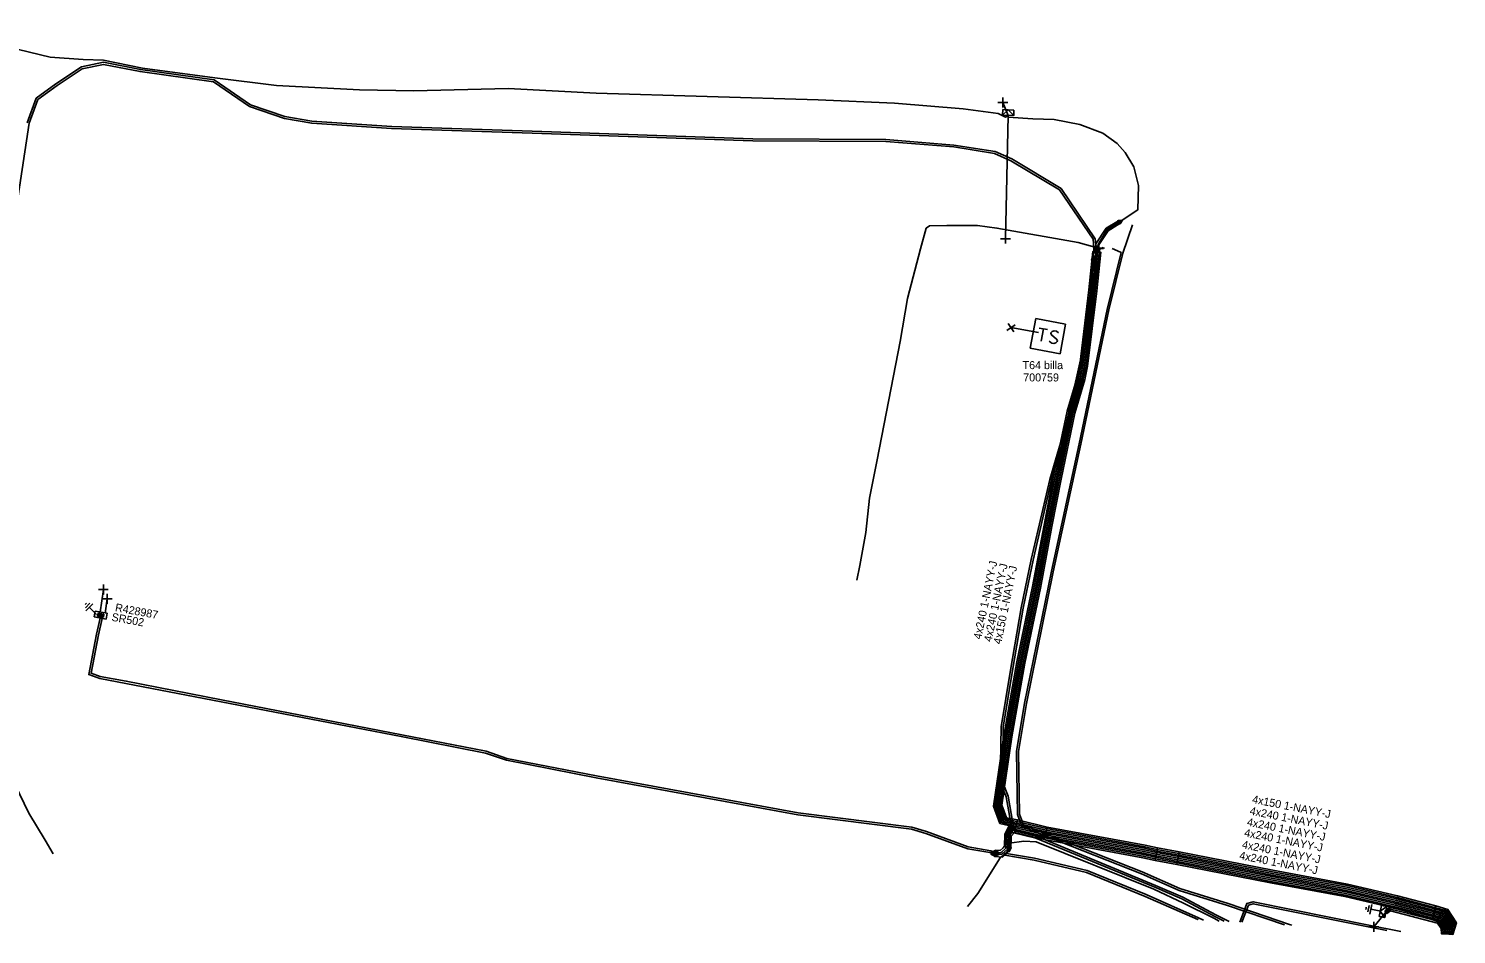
# Model space of a CAD drawing. Extents: x -540466 to -537383, y -1184038 to -1179972.
# Drawn here: x -537561.4 to -537382.9, y -1181001.6 to -1180888.3 of the extents above; entities that cross this region are included whole.
import ezdxf

# ---------------------------------------------------------------- set-up
doc = ezdxf.new("R2010")
doc.units = 0
for name, color, linetype in [('Vrstva 1', 7, 'Continuous'), ('Vrstva 14', 7, 'Continuous'), ('Vrstva 15', 7, 'Continuous'), ('Vrstva 19', 7, 'Continuous'), ('Vrstva 20', 7, 'Continuous'), ('Vrstva 25', 7, 'Continuous'), ('Vrstva 26', 7, 'Continuous'), ('Vrstva 27', 7, 'Continuous'), ('Vrstva 28', 7, 'Continuous'), ('Vrstva 29', 7, 'Continuous'), ('Vrstva 30', 7, 'Continuous'), ('Vrstva 31', 7, 'Continuous'), ('Vrstva 34', 7, 'Continuous'), ('Vrstva 4', 7, 'Continuous'), ('Vrstva 5', 7, 'Continuous'), ('Vrstva 59', 7, 'Continuous'), ('Vrstva 6', 7, 'Continuous'), ('Vrstva 8', 7, 'Continuous'), ('Vrstva 9', 7, 'Continuous')]:
    doc.layers.add(name, color=color, linetype=linetype)

# ---------------------------------------------------------------- blocks, each defined once
blk = doc.blocks.new('NN870')
at = {"layer": 'Vrstva 4'}
for points in [[(0, -0.25), (0.5, 0), (0, 0.25), (-0.5, 0), (0, -0.25)], [(0.37, 0), (0, 0.19), (-0.36, 0), (0, -0.19), (0.37, 0)], [(0.24, 0), (0, 0.12), (-0.25, 0), (0, -0.12), (0.24, 0)], [(0.12, 0), (0, 0.06), (-0.13, 0), (0, -0.06), (0.12, 0)]]:
    blk.add_lwpolyline(points, dxfattribs=at)
blk = doc.blocks.new('NN800')
at = {"layer": 'Vrstva 1'}
for points in [[(-0.44, 0.44), (0.44, -0.44)], [(-0.44, -0.44), (0.44, 0.44)]]:
    blk.add_lwpolyline(points, dxfattribs=at)
blk = doc.blocks.new('NN620')
at = {"layer": 'Vrstva 8'}
for points in [[(0.75, 0), (-0.75, 0)], [(-0.75, 0), (-0.75, -0.75)], [(0.75, -0.75), (0.75, 0)], [(-0.75, -0.75), (0.75, -0.75)], [(0.37, -0.18), (-0.38, -0.18)], [(-0.38, -0.18), (-0.38, -0.56)], [(-0.38, -0.56), (0.37, -0.56)], [(0.32, -0.23), (-0.33, -0.23)], [(-0.33, -0.23), (-0.33, -0.51)], [(-0.33, -0.51), (0.32, -0.51)], [(0.27, -0.27), (-0.28, -0.27)], [(-0.28, -0.27), (-0.28, -0.46)], [(-0.28, -0.46), (0.27, -0.46)], [(0.23, -0.32), (-0.23, -0.32)], [(-0.23, -0.32), (-0.23, -0.42)], [(-0.23, -0.42), (0.23, -0.42)], [(-0.19, -0.37), (0.19, -0.37)], [(0.23, -0.42), (0.23, -0.32)], [(0.27, -0.46), (0.27, -0.27)], [(0.32, -0.51), (0.32, -0.23)], [(0.37, -0.56), (0.37, -0.18)]]:
    blk.add_lwpolyline(points, dxfattribs=at)
blk = doc.blocks.new('NN630')
at = {"layer": 'Vrstva 9'}
for points in [[(0, -0.7), (-0.7, 0)], [(-0.7, -0.7), (-0.7, 0), (0.7, 0), (0.7, -0.7)], [(-0.7, -0.7), (0.7, -0.7)], [(0, -0.7), (0.7, 0)]]:
    blk.add_lwpolyline(points, dxfattribs=at)
blk = doc.blocks.new('NN810')
at = {"layer": 'Vrstva 14'}
for points in [[(0, -0.64), (0, -1.89)], [(0.63, -1.89), (-0.62, -1.89)], [(0.39, -2.2), (-0.4, -2.2)], [(0, -2.52), (-0.12, -2.52)], [(0.14, -2.52), (0, -2.52)]]:
    blk.add_lwpolyline(points, dxfattribs=at)
blk = doc.blocks.new('NN640')
at = {"layer": 'Vrstva 6'}
for points in [[(-1.89, 1.89), (1.89, 1.89)], [(-1.89, -1.89), (-1.89, 1.89)], [(1.89, 1.89), (1.89, -1.89)], [(-1.26, 0.79), (-0.22, 0.79)], [(-0.73, 0.79), (-0.73, -0.79)], [(1.2, 0.66), (0.94, 0.79), (0.66, 0.79), (0.41, 0.66), (0.28, 0.47), (0.28, 0.41), (0.41, 0.22), (1.13, -0.16), (1.26, -0.32), (1.26, -0.47), (1.13, -0.66), (0.91, -0.79), (0.63, -0.79), (0.5, -0.73), (0.28, -0.6)], [(1.89, -1.89), (-1.89, -1.89)]]:
    blk.add_lwpolyline(points, dxfattribs=at)

msp = doc.modelspace()

# ---------------------------------------------------------------- linework, layer by layer
at = {"layer": 'Vrstva 20'}
for points in [[(-537425.16, -1180912.37), (-537424.96, -1180912.71), (-537426.42, -1180913.6), (-537427.58, -1180915.37), (-537427.6, -1180915.57), (-537427.64, -1180916.26), (-537428.04, -1180916.22), (-537427.98, -1180915.23), (-537426.7, -1180913.3)], [(-537437.98, -1180988.16), (-537439.96, -1180987.71), (-537440.75, -1180985.54), (-537439.47, -1180976.74), (-537437.84, -1180967.51), (-537435.88, -1180958.08), (-537434.45, -1180950.4), (-537433.3, -1180944.47), (-537431.57, -1180936.18), (-537430.32, -1180931.95), (-537429.98, -1180930.37), (-537428.84, -1180921.01), (-537428.34, -1180916.19), (-537427.34, -1180916.29), (-537427.84, -1180921.13), (-537429, -1180930.53), (-537429.35, -1180932.19), (-537430.59, -1180936.42), (-537432.32, -1180944.67), (-537433.47, -1180950.58), (-537434.9, -1180958.28), (-537436.86, -1180967.69), (-537438.49, -1180976.9), (-537439.73, -1180985.44), (-537439.16, -1180986.99), (-537437.77, -1180987.28)], [(-537438.8, -1180987.97), (-537437.98, -1180988.16), (-537438.14, -1180988.84), (-537438.54, -1180989.31), (-537438.61, -1180990.89), (-537438.98, -1180991.32), (-537439.65, -1180991.91), (-537440.6, -1180991.86), (-537440.56, -1180991.06), (-537439.93, -1180991.09), (-537439.56, -1180990.76), (-537439.39, -1180990.57), (-537439.34, -1180989.11)], [(-537437.77, -1180987.28), (-537434.07, -1180988.16), (-537434.43, -1180989.72), (-537438.14, -1180988.84)], [(-537434.07, -1180988.16), (-537421.8, -1180990.43), (-537420.27, -1180990.77), (-537420.56, -1180992.34), (-537422.12, -1180991.99), (-537434.43, -1180989.72)], [(-537420.27, -1180990.77), (-537417.55, -1180991.27), (-537417.84, -1180992.84), (-537420.56, -1180992.34)], [(-537385.89, -1180999.54), (-537390.64, -1180998.32), (-537396.85, -1180996.86), (-537406.14, -1180995.15), (-537417.84, -1180992.84), (-537417.55, -1180991.27), (-537405.84, -1180993.57), (-537396.53, -1180995.3), (-537390.26, -1180996.76), (-537385.49, -1180998)], [(-537391.84, -1180998.64), (-537391.22, -1180998.2), (-537390.02, -1180998.49), (-537385, -1180999.83), (-537384.41, -1181000.73), (-537384.37, -1181001.53), (-537384.78, -1181001.51), (-537384.81, -1181000.86), (-537385.26, -1181000.17), (-537391.14, -1180998.63), (-537391.62, -1180998.97)], [(-537384.37, -1181001.53), (-537384.41, -1181000.73), (-537384.99, -1180999.82), (-537385.89, -1180999.54), (-537385.49, -1180998), (-537383.96, -1180998.46), (-537382.9, -1181000.12), (-537383.34, -1181001.59)]]:
    msp.add_lwpolyline(points, close=True, dxfattribs=at)
at = {"layer": 'Vrstva 5'}
for points in [[(-537573.51, -1180888.33), (-537558.66, -1180891.92), (-537554.54, -1180892.21), (-537552.03, -1180892.3), (-537547.12, -1180893.27), (-537538.09, -1180894.5), (-537530.39, -1180895.45), (-537520, -1180895.99), (-537513.22, -1180896.11), (-537501.42, -1180895.83), (-537490.43, -1180896.41), (-537462.67, -1180897.23), (-537453.16, -1180897.66), (-537444.57, -1180898.35), (-537440.19, -1180898.93), (-537439.26, -1180899.39), (-537438.94, -1180899.19)], [(-537563.05, -1180911.74), (-537561.3, -1180900.17), (-537560.21, -1180897.21), (-537557.81, -1180895.46), (-537554.66, -1180893.35), (-537552.03, -1180892.81), (-537547.44, -1180893.71), (-537538.28, -1180894.98), (-537533.75, -1180898.09), (-537529.39, -1180899.58), (-537525.97, -1180900.16), (-537516, -1180900.82), (-537498.43, -1180901.43), (-537470.85, -1180902.35), (-537454.24, -1180902.47), (-537445.74, -1180903.13), (-537440.64, -1180903.95), (-537438.59, -1180904.85), (-537432.5, -1180908.5), (-537428.31, -1180914.68), (-537428.22, -1180915.76), (-537428.25, -1180917.24)], [(-537561.54, -1180900.11), (-537560.41, -1180897.05), (-537557.95, -1180895.26), (-537554.76, -1180893.11), (-537552.03, -1180892.55), (-537547.4, -1180893.47), (-537538.18, -1180894.74), (-537533.63, -1180897.87), (-537529.33, -1180899.34), (-537525.95, -1180899.92), (-537515.98, -1180900.57), (-537498.43, -1180901.18), (-537470.85, -1180902.1), (-537454.23, -1180902.22), (-537445.71, -1180902.89), (-537440.57, -1180903.71), (-537438.47, -1180904.63), (-537432.32, -1180908.32), (-537428.05, -1180914.6), (-537427.9, -1180916)], [(-537438.94, -1180899.19), (-537438.94, -1180899.41), (-537435.86, -1180899.61), (-537433.2, -1180899.72), (-537429.99, -1180900.34), (-537427.1, -1180901.39), (-537425.3, -1180902.72), (-537424.31, -1180903.84), (-537423.23, -1180905.63), (-537422.65, -1180907.95), (-537422.74, -1180911.01), (-537425.06, -1180912.54)], [(-537425.06, -1180912.54), (-537426.56, -1180913.44), (-537427.68, -1180915.33), (-537428.24, -1180921.08), (-537429.39, -1180930.47), (-537429.74, -1180932.09), (-537430.98, -1180936.32), (-537432.71, -1180944.59), (-537433.86, -1180950.51), (-537435.29, -1180958.2), (-537437.25, -1180967.62), (-537438.88, -1180976.84), (-537440.14, -1180985.48), (-537439.48, -1180987.28), (-537438.26, -1180987.58), (-537434.17, -1180988.55), (-537421.88, -1180990.82), (-537420.37, -1180991.16), (-537417.61, -1180991.67), (-537405.92, -1180993.97), (-537396.61, -1180995.69), (-537390.35, -1180997.15), (-537385.58, -1180998.39), (-537384.22, -1180998.8), (-537383.23, -1181000.35), (-537383.19, -1181001.08)], [(-537383.37, -1181001.59), (-537383.42, -1181000.42), (-537384.35, -1180998.97), (-537385.64, -1180998.58), (-537390.4, -1180997.35), (-537396.65, -1180995.88), (-537405.95, -1180994.16), (-537417.65, -1180991.86), (-537420.41, -1180991.35), (-537421.92, -1180991.01), (-537434.21, -1180988.74), (-537438.3, -1180987.78), (-537439.64, -1180987.42), (-537440.34, -1180985.5), (-537439.08, -1180976.8), (-537437.45, -1180967.58), (-537435.49, -1180958.16), (-537434.06, -1180950.47), (-537432.91, -1180944.55), (-537431.18, -1180936.28), (-537429.94, -1180932.04), (-537429.59, -1180930.43), (-537428.44, -1180921.06), (-537427.94, -1180916.23), (-537427.9, -1180916)], [(-537383.57, -1181001.58), (-537383.62, -1181000.48), (-537384.48, -1180999.14), (-537385.69, -1180998.77), (-537390.45, -1180997.54), (-537396.69, -1180996.08), (-537405.99, -1180994.36), (-537417.69, -1180992.06), (-537420.45, -1180991.55), (-537421.96, -1180991.21), (-537434.25, -1180988.94), (-537438.35, -1180987.97), (-537439.8, -1180987.56), (-537440.55, -1180985.52), (-537439.28, -1180976.77), (-537437.65, -1180967.54), (-537435.68, -1180958.12), (-537434.26, -1180950.43), (-537433.1, -1180944.51), (-537431.37, -1180936.23), (-537430.13, -1180932), (-537429.79, -1180930.4), (-537428.64, -1180921.04), (-537428.25, -1180917.24)], [(-537440.58, -1180991.56), (-537441.24, -1180991.36), (-537443.98, -1180990.89), (-537449.21, -1180988.96), (-537451.03, -1180988.41), (-537465.24, -1180986.62), (-537490.42, -1180982), (-537501.64, -1180979.82), (-537504.26, -1180978.91), (-537514.82, -1180976.86), (-537537.32, -1180972.5), (-537549.23, -1180970.22), (-537552.48, -1180969.6), (-537553.86, -1180969.1), (-537552.88, -1180964.04), (-537552.44, -1180962.05)], [(-537440.57, -1180991.36), (-537441.11, -1180991.13), (-537443.92, -1180990.65), (-537449.14, -1180988.72), (-537450.96, -1180988.17), (-537465.2, -1180986.38), (-537490.37, -1180981.76), (-537501.58, -1180979.58), (-537504.2, -1180978.67), (-537514.74, -1180976.62), (-537537.26, -1180972.24), (-537549.17, -1180969.91), (-537552.41, -1180969.36), (-537553.57, -1180968.94), (-537552.64, -1180964.11), (-537552.19, -1180962.1)], [(-537566.57, -1180976.46), (-537566.07, -1180976.22), (-537563.21, -1180982.57), (-537563.47, -1180982.72), (-537563.1, -1180982.82), (-537561.35, -1180986.43), (-537559.29, -1180989.82), (-537558.31, -1180991.52)], [(-537440.57, -1180991.36), (-537439.83, -1180991.4), (-537439.21, -1180990.82), (-537439.14, -1180989.16), (-537438.64, -1180988.11), (-537434.29, -1180989.14), (-537422, -1180991.41), (-537420.49, -1180991.75), (-537417.73, -1180992.26), (-537406.03, -1180994.56), (-537396.73, -1180996.28), (-537390.5, -1180997.73), (-537385.74, -1180998.96), (-537384.61, -1180999.31), (-537383.82, -1181000.54), (-537383.77, -1181001.56)], [(-537440.58, -1180991.56), (-537439.75, -1180991.6), (-537439.02, -1180990.91), (-537438.94, -1180989.21), (-537438.53, -1180988.34), (-537434.33, -1180989.33), (-537422.04, -1180991.6), (-537420.53, -1180991.94), (-537417.77, -1180992.45), (-537406.07, -1180994.75), (-537396.77, -1180996.47), (-537390.55, -1180997.93), (-537385.8, -1180999.16), (-537384.74, -1180999.48), (-537384.01, -1181000.61), (-537383.97, -1181001.55)], [(-537438.8, -1180990.74), (-537438.74, -1180989.26), (-537438.41, -1180988.57), (-537434.37, -1180989.53), (-537422.08, -1180991.8), (-537420.57, -1180992.14), (-537417.8, -1180992.65), (-537406.1, -1180994.95), (-537396.81, -1180996.67), (-537390.59, -1180998.12), (-537385.85, -1180999.35), (-537384.87, -1180999.65), (-537384.21, -1181000.67), (-537384.17, -1181001.54)], [(-537444.01, -1180998.1), (-537442.74, -1180996.47), (-537439.95, -1180991.99), (-537439.06, -1180991.2), (-537438.8, -1180990.74)], [(-537384.58, -1181001.52), (-537384.62, -1181000.8), (-537385.13, -1181000), (-537385.96, -1180999.74), (-537390.07, -1180998.68), (-537391.18, -1180998.42), (-537391.73, -1180998.8)]]:
    msp.add_lwpolyline(points, dxfattribs=at)
at = {"layer": 'Vrstva 59'}
for points in [[(-537438.94, -1180899.19), (-537439.6, -1180897.56)], [(-537438.94, -1180899.19), (-537439.25, -1180914.6)], [(-537435.15, -1180926.35), (-537438.58, -1180925.72)], [(-537552.41, -1180961.3), (-537552.03, -1180958.48)], [(-537551.82, -1180961.42), (-537551.55, -1180959.63)], [(-537391.73, -1180998.8), (-537393.24, -1181000.65)]]:
    msp.add_lwpolyline(points, dxfattribs=at)
at = {"layer": 'Vrstva 9'}
for points in [[(-537427.08, -1180915.67), (-537427.22, -1180915.78), (-537428.09, -1180915.65), (-537430.2, -1180915.09), (-537440.33, -1180913.28), (-537442.76, -1180912.95), (-537446.61, -1180912.96), (-537448.77, -1180913), (-537449.2, -1180913.3), (-537449.9, -1180915.86), (-537451.52, -1180922.08), (-537452.45, -1180927.44), (-537455.32, -1180942.26), (-537456.27, -1180947.03), (-537456.71, -1180951.34), (-537457.49, -1180955.45), (-537457.86, -1180957.28)], [(-537423.38, -1180912.89), (-537424.58, -1180916.41), (-537426.33, -1180923.5), (-537429.83, -1180940.29), (-537433.29, -1180956.25), (-537436.66, -1180972.7), (-537437.64, -1180978.72), (-537437.52, -1180986.55), (-537437.01, -1180987.89), (-537435.38, -1180988.57), (-537422.18, -1180993.78), (-537417.46, -1180995.84), (-537411.44, -1180997.71), (-537403.76, -1181000.33), (-537403.49, -1181000.43)], [(-537426.92, -1180915.72), (-537427.02, -1180915.81), (-537427.34, -1180915.83), (-537427.51, -1180915.97), (-537428.04, -1180921.1), (-537429.19, -1180930.5), (-537429.55, -1180932.14), (-537430.79, -1180936.37), (-537432.52, -1180944.63), (-537433.67, -1180950.55), (-537435.1, -1180958.24), (-537437.06, -1180967.66), (-537438.68, -1180976.87), (-537439.93, -1180985.46), (-537439.32, -1180987.14), (-537438.21, -1180987.39), (-537434.13, -1180988.35), (-537421.84, -1180990.62), (-537420.33, -1180990.96), (-537417.58, -1180991.47), (-537405.88, -1180993.77), (-537396.57, -1180995.49), (-537390.31, -1180996.96), (-537384.09, -1180998.63), (-537383.03, -1181000.29), (-537383.02, -1181000.51)], [(-537425.95, -1180915.82), (-537425.63, -1180915.95), (-537424.82, -1180916.33), (-537426.57, -1180923.44), (-537430.07, -1180940.23), (-537433.53, -1180956.19), (-537436.9, -1180972.66), (-537437.89, -1180978.7), (-537437.77, -1180986.59), (-537437.21, -1180988.07), (-537435.48, -1180988.81), (-537422.28, -1180994.02), (-537417.54, -1180996.08), (-537411.52, -1180997.95), (-537404.4, -1181000.38)], [(-537428.39, -1180917.45), (-537428.46, -1180920.17), (-537429.16, -1180926.4), (-537431.67, -1180937.76), (-537433.74, -1180944.71), (-537436.06, -1180954.72), (-537437.29, -1180960.74), (-537438.64, -1180968.54), (-537439.81, -1180975.65), (-537439.92, -1180982.53), (-537439.17, -1180984.38), (-537438.4, -1180988.85), (-537435.48, -1180989.55), (-537420.62, -1180995.69), (-537417.23, -1180997.14), (-537413.1, -1180999.34), (-537411.93, -1180999.94)], [(-537428.14, -1180917.48), (-537428.21, -1180920.19), (-537428.92, -1180926.44), (-537431.43, -1180937.82), (-537433.5, -1180944.77), (-537435.82, -1180954.78), (-537437.05, -1180960.78), (-537438.4, -1180968.58), (-537439.56, -1180975.67), (-537439.66, -1180982.49), (-537438.93, -1180984.31), (-537438.18, -1180988.65), (-537435.4, -1180989.31), (-537420.52, -1180995.46), (-537417.12, -1180996.91), (-537412.98, -1180999.12), (-537411.32, -1180999.98)], [(-537438.77, -1180990.19), (-537436.97, -1180989.91), (-537435.43, -1180990.01), (-537420.72, -1180995.92), (-537417.02, -1180997.69), (-537413.22, -1180999.56), (-537412.54, -1180999.91)], [(-537414.53, -1180999.79), (-537415.14, -1180999.51), (-537421.7, -1180996.6), (-537429.05, -1180993.6), (-537435.66, -1180992.06), (-537439.63, -1180991.38)], [(-537415.2, -1180999.76), (-537415.24, -1180999.73), (-537421.8, -1180996.83), (-537429.13, -1180993.84), (-537435.7, -1180992.3), (-537439.59, -1180991.64)], [(-537389.84, -1181001.22), (-537393.86, -1181000.41), (-537408.3, -1180997.5), (-537409.09, -1180997.71), (-537409.98, -1181000.06)], [(-537391.62, -1181001.11), (-537393.92, -1181000.65), (-537408.3, -1180997.76), (-537408.91, -1180997.92), (-537409.72, -1181000.07)]]:
    msp.add_lwpolyline(points, dxfattribs=at)

# ---------------------------------------------------------------- block references
at = {"layer": 'Vrstva 15'}
for p, rotation in [((-537552.43, -1180962.03), -135.00000004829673), ((-537391.73, -1180998.8), -101.09150830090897)]:
    msp.add_blockref('NN810', p, dxfattribs=dict(at, rotation=rotation))
at = {"layer": 'Vrstva 19'}
for p, rotation in [((-537425.06, -1180912.54), 32.8163444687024), ((-537428.25, -1180917.24), 84.16390270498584), ((-537427.9, -1180916), 80.25877219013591), ((-537440.57, -1180991.36), -2.8985777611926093), ((-537440.58, -1180991.56), 177.73949717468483), ((-537438.8, -1180990.74), 87.7542583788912)]:
    msp.add_blockref('NN870', p, dxfattribs=dict(at, rotation=rotation))
at = {"layer": 'Vrstva 25', "rotation": -10.652597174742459}
msp.add_blockref('NN640', (-537433.96, -1180926.78), dxfattribs=at)
at = {"layer": 'Vrstva 28', "rotation": 169.63368059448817}
msp.add_blockref('NN620', (-537552.43, -1180962.03), dxfattribs=at)
at = {"layer": 'Vrstva 31'}
for p, rotation in [((-537438.94, -1180899.19), 178.10614449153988), ((-537391.73, -1180998.8), -101.09150830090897)]:
    msp.add_blockref('NN630', p, dxfattribs=dict(at, rotation=rotation))
at = {"layer": 'Vrstva 34'}
for p, rotation in [((-537439.6, -1180897.56), 45), ((-537439.25, -1180914.6), 45), ((-537438.58, -1180925.72), -10.462321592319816), ((-537552.03, -1180958.48), 45), ((-537551.55, -1180959.63), 45.000000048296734), ((-537393.24, -1181000.65), 45)]:
    msp.add_blockref('NN800', p, dxfattribs=dict(at, rotation=rotation))

# ---------------------------------------------------------------- texts
at = {"layer": 'Vrstva 26'}
msp.add_text('700759', height=1, dxfattribs=at).set_placement((-537437.05, -1180932.45))
at = {"layer": 'Vrstva 27'}
msp.add_text('T64 billa', height=1, dxfattribs=at).set_placement((-537437.13, -1180930.91))
at = {"layer": 'Vrstva 29'}
msp.add_text('R428987', height=1, rotation=349.634, dxfattribs=at).set_placement((-537550.62, -1180961.17))
at = {"layer": 'Vrstva 30'}
msp.add_text('SR502', height=1, rotation=349.634, dxfattribs=at).set_placement((-537551.06, -1180962.36))
at = {"layer": 'Vrstva 6'}
for s, rotation, p in [('4x240 1-NAYY-J', 78.242, (-537442.31, -1180964.75)), ('4x240 1-NAYY-J', 78.246, (-537441.01, -1180965.07)), ('4x150 1-NAYY-J', 78.246, (-537439.82, -1180965.36)), ('4x150 1-NAYY-J', 348.879, (-537408.49, -1180985.14)), ('4x240 1-NAYY-J', 348.879, (-537408.8, -1180986.59)), ('4x240 1-NAYY-J', 348.879, (-537409.14, -1180987.98)), ('4x240 1-NAYY-J', 348.879, (-537409.76, -1180990.8)), ('4x240 1-NAYY-J', 348.879, (-537409.48, -1180989.32)), ('4x240 1-NAYY-J', 348.879, (-537410.1, -1180992.16))]:
    msp.add_text(s, height=1, rotation=rotation, dxfattribs=at).set_placement(p)

doc.saveas('drawing.dxf')
